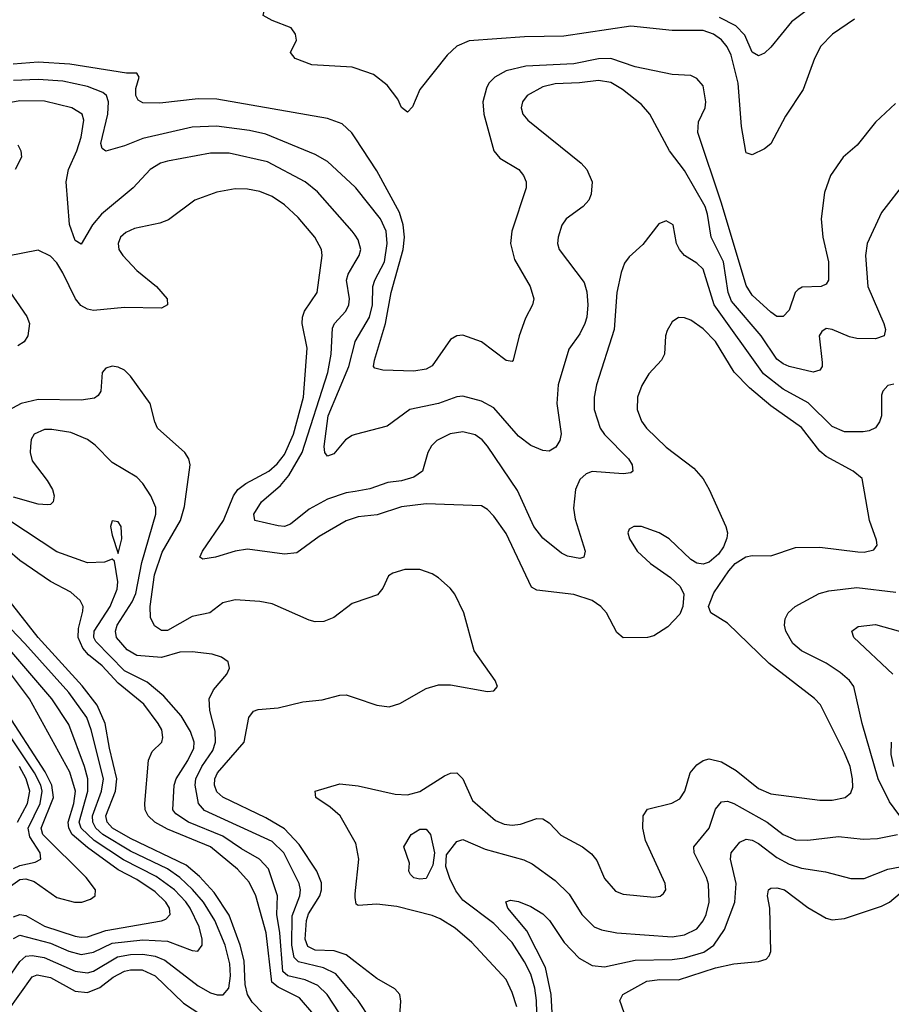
# Model space of a CAD drawing. Header units: inches. Extents: x 990535 to 1117859, y 769386 to 892122.
# Tile 392 of 656: x 1088910 to 1091742, y 785858 to 789056. Entities that reach past the tile are written whole.
import ezdxf

# ---------------------------------------------------------------- set-up
doc = ezdxf.new("R2010")
doc.units = ezdxf.units.IN
doc.header["$MEASUREMENT"] = 0
doc.layers.add('B0788', color=7, linetype='Continuous')
doc.layers.add('B0798', color=7, linetype='Continuous')

msp = doc.modelspace()

# ---------------------------------------------------------------- linework, layer by layer
at = {"layer": 'B0788', "color": 5}
for points, elevation in [([(1090000, 788898.7), (1089990, 788902.1), (1089859, 788910), (1089804.5, 788930), (1089789.2, 788950), (1089809.2, 788990), (1089806, 789010), (1089792.3, 789030), (1089730, 789054), (1089701.2, 789070), (1089705.2, 789090), (1089739.5, 789110), (1089780.7, 789159.3), (1089807.4, 789172.6), (1089850, 789180.7), (1089930, 789182.3), (1090000, 789175.2)], 2680), ([(1090000, 788673.1), (1089989.4, 788689.4), (1089958, 788718), (1089910, 788735.8), (1089550, 788798), (1089490, 788799.2), (1089365.6, 788785.6), (1089310, 788786.2), (1089295.2, 788795.2), (1089287.4, 788810), (1089287, 788833), (1089298.4, 788870), (1089290, 788882.7), (1089256.7, 788883.3), (1089072.5, 788912.5), (1088970, 788918.6), (1088888.2, 788911.8)], 2720), ([(1090000, 788512.2), (1089910, 788596.1), (1089870, 788619), (1089710, 788684.5), (1089656.8, 788696.8), (1089549.6, 788710.4), (1089470, 788707.9), (1089310, 788670.9), (1089250, 788647), (1089189.8, 788629.8), (1089178, 788638), (1089173.8, 788653.8), (1089195.9, 788750), (1089198.7, 788790), (1089191.4, 788810), (1089179.6, 788819.6), (1089130, 788839.6), (1089050, 788856.9), (1088970, 788862.4), (1088890, 788858.6)], 2740), ([(1090000, 788356.2), (1089990.5, 788370), (1089877.5, 788497.5), (1089837.7, 788530), (1089715.1, 788595.1), (1089590, 788622.8), (1089530, 788623.1), (1089390, 788597.2), (1089367.4, 788590), (1089333.8, 788570), (1089278.6, 788510), (1089175.2, 788424.8), (1089146.1, 788390), (1089110, 788327), (1089090, 788339.1), (1089071.6, 788391.6), (1089060.9, 788530), (1089068, 788570), (1089095.2, 788630), (1089110, 788675.3), (1089118.5, 788730), (1089112.6, 788750), (1089078.9, 788770), (1088990, 788791.7), (1088910, 788793.3), (1088856.9, 788783.1)], 2760), ([(1088903.6, 788650), (1088913.6, 788630), (1088916.1, 788610), (1088895.3, 788570)], 2760), ([(1090000, 787438), (1089970, 787428.5), (1089882.4, 787377.6), (1089810, 787325.1), (1089770, 787320.3), (1089650, 787336.5), (1089610, 787329.9), (1089546, 787310), (1089504.5, 787304.5), (1089494.7, 787310), (1089503.4, 787330), (1089571.9, 787430), (1089604, 787510), (1089618.1, 787530), (1089644.7, 787550), (1089719, 787590), (1089746.2, 787613.8), (1089770, 787644.4), (1089799.8, 787710), (1089831.4, 787830), (1089844, 787990), (1089827.9, 788070), (1089828.3, 788090), (1089835.3, 788110), (1089875.8, 788170), (1089892.3, 788290), (1089890.5, 788310), (1089869.2, 788350), (1089814.1, 788414.1), (1089770, 788455.2), (1089730, 788481.7), (1089690, 788498), (1089650, 788505.9), (1089610, 788506.6), (1089550, 788496.2), (1089478.4, 788470), (1089393.8, 788406.2), (1089364.6, 788395.4), (1089282.3, 788377.7), (1089255.1, 788364.9), (1089237.8, 788350), (1089229.5, 788330), (1089232.4, 788310), (1089245, 788290), (1089290, 788242), (1089353.8, 788190), (1089388.5, 788150), (1089390.4, 788130), (1089370, 788119.7), (1089250, 788122), (1089150, 788112.1), (1089130, 788116.3), (1089108.4, 788128.4), (1089090.8, 788150), (1089050, 788234.2), (1089030, 788267), (1089010, 788288.1), (1088970, 788307.7), (1088870, 788288.8)], 2780), ([(1090000, 787524.1), (1089970, 787519.2), (1089910, 787498.7), (1089850, 787466.8), (1089790, 787417.7), (1089770, 787410.6), (1089750, 787412.2), (1089674, 787430), (1089670.9, 787450), (1089695.3, 787490), (1089756.9, 787543.1), (1089784.7, 787575.3), (1089827.2, 787650), (1089910.6, 787910), (1089921.7, 787970), (1089925.9, 788054.1), (1089932.5, 788070), (1089969.9, 788110), (1089979.4, 788130), (1089981.5, 788150), (1089971.8, 788210), (1089976.6, 788230), (1090000, 788268.7)], 2760), ([(1088865.6, 788190), (1088932.6, 788092.6), (1088941.3, 788070), (1088936.1, 788030), (1088924.2, 788010), (1088903.5, 787996.5)], 2780), ([(1090000, 787708.9), (1089990, 787706.2), (1089968.1, 787691.9), (1089930, 787646.6), (1089910, 787638.7), (1089901.7, 787650), (1089899.5, 787670), (1089911.7, 787770), (1089978.7, 787930), (1089999.5, 788010), (1090000, 788010.8)], 2740), ([(1090000, 787163.7), (1089990, 787160.3), (1089930, 787114.2), (1089898.3, 787101.7), (1089870, 787101), (1089850, 787106), (1089730, 787158.8), (1089690, 787166.6), (1089610, 787171.9), (1089570, 787162.4), (1089527.7, 787130), (1089470, 787117.9), (1089390, 787072.3), (1089370, 787072.5), (1089347.5, 787087.5), (1089334.9, 787114.9), (1089333.5, 787150), (1089347.3, 787252.7), (1089372.8, 787327.2), (1089432.7, 787430), (1089445.2, 787474.8), (1089463.5, 787610), (1089459.7, 787630), (1089446.3, 787650), (1089357.7, 787730), (1089348.4, 787750), (1089334.2, 787810), (1089270, 787898.5), (1089250, 787918), (1089230, 787928), (1089210, 787931.3), (1089190, 787924.4), (1089178, 787910), (1089173.4, 787850), (1089164.7, 787835.3), (1089152.6, 787827.4), (1089110, 787820.5), (1088970, 787822.9), (1088914.6, 787810), (1088872.6, 787787.4)], 2820), ([(1090000, 785881.7), (1089936.6, 785956.6), (1089896.9, 785976.9), (1089816, 785996), (1089801.9, 786010), (1089794.1, 786050), (1089794.9, 786145.1), (1089819.9, 786210), (1089822, 786230), (1089817.7, 786250), (1089767.7, 786350), (1089730, 786387), (1089510, 786487.6), (1089490.3, 786510), (1089479.4, 786570), (1089482.4, 786590), (1089501.3, 786630), (1089537.6, 786682.4), (1089546.4, 786710), (1089545.2, 786745.2), (1089527.3, 786812.7), (1089525.2, 786850), (1089540, 786880), (1089582.6, 786930), (1089591.8, 786950), (1089586.6, 786970), (1089565.4, 786985.4), (1089535.5, 786995.5), (1089470, 787003.4), (1089430, 787001.8), (1089370, 786984.6), (1089290.7, 786990.7), (1089258.8, 787010), (1089224.8, 787050), (1089220.9, 787070), (1089226.8, 787090), (1089274.9, 787165.1), (1089287, 787193), (1089306.7, 787293.3), (1089352.6, 787450), (1089351.9, 787471.9), (1089335.7, 787510), (1089310, 787549.7), (1089289.9, 787569.9), (1089210, 787617.7), (1089154.5, 787674.5), (1089130, 787692.5), (1089075.6, 787715.6), (1089014.6, 787725.4), (1088990, 787725), (1088956.5, 787710), (1088947.4, 787692.6), (1088944.4, 787670), (1088943.8, 787650), (1088950, 787623.6), (1088999.6, 787559.6), (1089016.8, 787530), (1089022, 787510), (1089018.9, 787490), (1089010, 787481.1), (1089000, 787480), (1088970, 787483.2), (1088890, 787505.5)], 2840), ([(1089947.8, 785830), (1089908.5, 785890), (1089878.8, 785918.8), (1089837.6, 785937.6), (1089780.9, 785950), (1089764.9, 785964.9), (1089754.5, 786090), (1089745.1, 786150), (1089747, 786210), (1089718.1, 786298.1), (1089689.3, 786329.3), (1089630, 786362.6), (1089570, 786404.1), (1089458.6, 786450), (1089416.9, 786476.9), (1089407.9, 786490), (1089411.4, 786570), (1089417.9, 786590), (1089456.2, 786650), (1089475.2, 786690), (1089476.3, 786710), (1089464.4, 786744.4), (1089434.7, 786794.7), (1089378.6, 786858.6), (1089324.5, 786904.5), (1089250, 786941.3), (1089156.8, 787036.8), (1089150.9, 787050), (1089152.3, 787070), (1089203.5, 787150), (1089226.2, 787206.2), (1089228.3, 787230), (1089218, 787298), (1089210, 787304), (1089185.7, 787294.3), (1089130, 787292.5), (1089030, 787328.2), (1088775.4, 787495.4)], 2860), ([(1089865.2, 785825.2), (1089818.6, 785878.6), (1089750, 785913.8), (1089729.4, 785930), (1089710.6, 786090), (1089677.4, 786210), (1089655.1, 786255.1), (1089617.2, 786297.2), (1089530, 786369.6), (1089390, 786426.8), (1089349.4, 786450), (1089327.1, 786470), (1089317.9, 786490), (1089316.9, 786510), (1089328.4, 786651.6), (1089340.6, 786679.4), (1089372, 786710), (1089375.2, 786724.8), (1089371.2, 786750), (1089360.2, 786770), (1089312.6, 786832.6), (1089230, 786901.5), (1089177.4, 786957.4), (1089133.3, 786993.3), (1089114.7, 787014.7), (1089100.2, 787050), (1089101, 787079), (1089115.4, 787135.4), (1089115.9, 787150), (1089106, 787170), (1089076.4, 787196.4), (1089010, 787231.3), (1088910, 787299.2), (1088870, 787334.8)], 2880), ([(1088870, 785938.9), (1088910, 785997.3), (1088930, 786013.9), (1088950, 786016.1), (1088989.6, 786009.6), (1089090, 785965.5), (1089130, 785960.5), (1089150, 785966), (1089227.7, 786012.3), (1089270, 786019.8), (1089310, 786020.6), (1089350, 786014.4), (1089381.4, 786001.4), (1089490, 785917.7), (1089530, 785895.1), (1089551.6, 785888.4), (1089571.3, 785888.7), (1089589.1, 785910.9), (1089594.9, 785950), (1089593, 785990), (1089577.1, 786050), (1089543.5, 786130), (1089506.8, 786190), (1089471.5, 786231.5), (1089429.7, 786269.7), (1089390, 786297.9), (1089270, 786355), (1089180.4, 786410), (1089157.6, 786430), (1089147.5, 786450), (1089146.8, 786470), (1089175.6, 786550), (1089182.2, 786590), (1089141.6, 786750), (1089127.5, 786790), (1089070, 786871), (1088926.5, 787030), (1088810.2, 787150.2)], 2940), ([(1089737.4, 785790), (1089665.2, 785865.2), (1089649.6, 785889.6), (1089642.5, 785922.5), (1089638.8, 785998.8), (1089626.1, 786050), (1089590, 786147.1), (1089541.6, 786221.6), (1089493.5, 786273.5), (1089450.3, 786310.3), (1089270, 786396.6), (1089211.7, 786430), (1089194.3, 786450), (1089189.3, 786470), (1089221.4, 786550), (1089225.6, 786590), (1089201.3, 786690), (1089187.6, 786770), (1089161.5, 786830), (1089112.4, 786892.4), (1088969.9, 787050), (1088875.2, 787170)], 2920), ([(1088890, 786072.2), (1088910, 786083), (1089010, 786056.7), (1089070, 786030.9), (1089110, 786019.5), (1089150, 786027), (1089210, 786056.7), (1089310, 786067.9), (1089390, 786062.8), (1089470, 786032.8), (1089488.9, 786031.1), (1089502.9, 786050), (1089502.9, 786070), (1089492.9, 786110), (1089464, 786170), (1089450, 786191.3), (1089413, 786230), (1089353.6, 786273.6), (1089246.9, 786326.9), (1089151.8, 786390), (1089109.3, 786430), (1089103, 786450), (1089130.8, 786550), (1089131, 786590), (1089120.5, 786630), (1089070, 786766.5), (1089014, 786850), (1088864.8, 787024.8)], 2960), ([(1088890, 786142.1), (1088910, 786149.4), (1088930, 786146), (1088990, 786112.1), (1089090, 786079.1), (1089110, 786076.3), (1089130, 786077.6), (1089190, 786097.3), (1089370.8, 786129.2), (1089384.9, 786135.1), (1089398.7, 786150), (1089396, 786170), (1089384.2, 786190), (1089350, 786223.7), (1089290, 786263.1), (1089230, 786295.3), (1089130, 786367.2), (1089080.8, 786410), (1089069.6, 786430), (1089066.9, 786450), (1089086.2, 786510), (1089091.3, 786550), (1089072.5, 786612.5), (1088942, 786850), (1088833.3, 786993.3)], 2980), ([(1090000, 785995.5), (1089970, 786018.7), (1089931.4, 786031.4), (1089870, 786033.6), (1089845.9, 786045.9), (1089837.3, 786070), (1089841.7, 786130), (1089848.5, 786151.5), (1089884.5, 786210), (1089890.3, 786230), (1089890, 786252.4), (1089874.8, 786290), (1089817.3, 786377.3), (1089770, 786427.8), (1089710, 786463.4), (1089570, 786530.7), (1089550, 786548.4), (1089542.4, 786570), (1089543.9, 786590), (1089552.7, 786610), (1089639.6, 786710), (1089654.8, 786790), (1089669.8, 786810), (1089684.6, 786815.4), (1089750, 786820.8), (1089830, 786840.8), (1089893, 786847), (1089950, 786862.3), (1089970, 786863), (1090000, 786853.2)], 2820), ([(1088830, 786207.2), (1088910, 786263.7), (1088930, 786265.9), (1088957.3, 786257.3), (1089030, 786204.5), (1089088.4, 786190), (1089111.8, 786190), (1089140.4, 786199.6), (1089155, 786210), (1089156, 786230), (1089125.5, 786270), (1088984.8, 786410), (1088979.4, 786430), (1089020, 786530), (1089014.6, 786570), (1088993, 786613), (1088858.9, 786818.9)], 3020), ([(1088890, 786299.5), (1088910, 786308.8), (1088960.1, 786319.9), (1088979, 786330), (1088976.6, 786350), (1088942.4, 786402.4), (1088937.4, 786430), (1088975.9, 786510), (1088982.7, 786550), (1088978.2, 786570), (1088958.3, 786610), (1088842.3, 786782.3)], 3040), ([(1088902.3, 786450), (1088935.3, 786510), (1088942.9, 786550), (1088930.9, 786590), (1088909.6, 786630)], 3060), ([(1090000, 786384.3), (1089950.6, 786470), (1089918.5, 786498.5), (1089871.5, 786530), (1089869.6, 786550), (1089950, 786574.5), (1090000, 786568.5)], 2780), ([(1090000, 786205.3), (1089999.3, 786210), (1090000, 786216.6)], 2780), ([(1088870, 785835.1), (1088950, 785947.5), (1088966.5, 785953.5), (1089010, 785944.6), (1089090, 785900.8), (1089130, 785896.2), (1089170, 785912.1), (1089213.7, 785946.3), (1089250, 785965.4), (1089270.3, 785970.3), (1089308, 785970), (1089350.5, 785950.5), (1089441.7, 785861.7), (1089526.7, 785806.7)], 2920)]:
    msp.add_lwpolyline(points, dxfattribs=dict(at, elevation=elevation))
at = {"layer": 'B0788', "color": 5, "elevation": 2860}
msp.add_lwpolyline([(1089210, 787428.7), (1089204.9, 787410), (1089210, 787382), (1089230, 787322), (1089241.2, 787370), (1089239.5, 787410), (1089230, 787425.2)], close=True, dxfattribs=at)
at = {"layer": 'B0798', "color": 5}
for points, elevation in [([(1091510, 789118.9), (1091417.8, 789050), (1091350, 788967.7), (1091330, 788947.9), (1091310, 788939.3), (1091290, 788951.2), (1091266.3, 789006.3), (1091236.3, 789036.3), (1091183.4, 789063.4)], 2660), ([(1091622.2, 789057.8), (1091550.9, 789009.1), (1091512.6, 788970), (1091492.6, 788930), (1091455, 788830), (1091397.4, 788742.6), (1091350, 788653.3), (1091330, 788636.8), (1091290, 788617.4), (1091270, 788624.5), (1091268.7, 788628.7), (1091254.6, 788710), (1091244.1, 788850), (1091221.2, 788941.2), (1091208.4, 788968.4), (1091190, 788991.4), (1091163.9, 789010), (1091130, 789021.8), (1091030, 789021.3), (1090895.7, 789035.7), (1090677.3, 789002.7), (1090550, 789001.3), (1090370, 788988.1), (1090330.6, 788970), (1090298.7, 788941.3), (1090209.4, 788830), (1090186.2, 788773.8), (1090170, 788756.3), (1090150, 788771.1), (1090137.9, 788797.9), (1090103.3, 788843.3), (1090058.8, 788878.8), (1090000, 788898.7)], 2680), ([(1091755.3, 788784.7), (1091690, 788723.1), (1091630.6, 788649.4), (1091585, 788610), (1091543.8, 788550), (1091525, 788495), (1091513.8, 788410), (1091519.5, 788350), (1091538.1, 788270), (1091537.1, 788210), (1091530, 788197.4), (1091514, 788190), (1091452.3, 788187.7), (1091439.6, 788180.4), (1091429.6, 788170.4), (1091410, 788112.4), (1091390, 788092.8), (1091370, 788092.1), (1091350, 788106.2), (1091290, 788161.5), (1091270, 788192.9), (1091190, 788460.2), (1091113.5, 788690), (1091115.2, 788724.8), (1091136.7, 788770), (1091139.6, 788790), (1091130, 788841.3), (1091110, 788865.8), (1091090, 788874.7), (1091030, 788878), (1090910, 788903.1), (1090830, 788930.7), (1090790, 788929.4), (1090710, 788912.6), (1090554.4, 788905.6), (1090490.2, 788890), (1090453.2, 788870), (1090434.5, 788850), (1090426.2, 788833.8), (1090415, 788790), (1090418, 788750), (1090450.1, 788630), (1090470, 788606.8), (1090531, 788570), (1090547.1, 788550), (1090555, 788530), (1090554.8, 788510), (1090508.5, 788370), (1090504.3, 788330), (1090517.8, 788277.8), (1090568.2, 788190), (1090580.3, 788150), (1090575.6, 788130), (1090553, 788087), (1090532.1, 788030), (1090513.4, 787950), (1090510, 787946.6), (1090490, 787949.8), (1090410, 788009.6), (1090350, 788031.2), (1090330, 788029.5), (1090310, 788017.6), (1090250, 787932.6), (1090230, 787921), (1090190, 787914.3), (1090090, 787918), (1090064, 787924), (1090059.7, 787930), (1090062.2, 787950), (1090097.8, 788070), (1090116.5, 788170), (1090155.2, 788310), (1090159.6, 788350), (1090155.9, 788390), (1090143.8, 788430), (1090070, 788565.2), (1090000, 788673.1)], 2720), ([(1091788.4, 788531.6), (1091709.4, 788430.6), (1091663.2, 788330), (1091657.3, 788290), (1091665, 788190), (1091717.8, 788070), (1091722.4, 788050), (1091718, 788030), (1091690, 788019.4), (1091630, 788020.8), (1091605.9, 788025.9), (1091550, 788050.5), (1091530, 788052.9), (1091516, 788044), (1091507.8, 788030), (1091516.6, 787943.4), (1091516.5, 787930), (1091510, 787918), (1091488.2, 787911.8), (1091410, 787929.9), (1091390, 787939), (1091370, 787954.2), (1091318.8, 788030), (1091222.1, 788142.1), (1091211.9, 788170), (1091196.3, 788270), (1091155.9, 788350), (1091144.9, 788424.9), (1091136.6, 788450), (1091070, 788566.5), (1091021.1, 788630), (1090957.3, 788750), (1090930, 788781.2), (1090867.8, 788830), (1090830, 788852), (1090790, 788859), (1090729, 788851), (1090650, 788847.6), (1090610, 788838.3), (1090559.1, 788810), (1090543.2, 788790), (1090539.3, 788770), (1090544.7, 788750), (1090560.8, 788730), (1090734, 788590), (1090752.6, 788570), (1090770.2, 788530), (1090766.7, 788490), (1090759, 788470), (1090740.3, 788450), (1090685.7, 788410), (1090671.1, 788388.9), (1090659.7, 788350), (1090657.6, 788330), (1090662.2, 788310), (1090743.3, 788203.3), (1090752.7, 788172.7), (1090756.1, 788130), (1090752.7, 788090), (1090746.4, 788070), (1090730, 788036.4), (1090694.2, 787985.8), (1090659.5, 787870), (1090655.3, 787810), (1090669.2, 787710.8), (1090664.9, 787690), (1090652.2, 787667.8), (1090630, 787654.7), (1090610, 787656.9), (1090570, 787673.1), (1090530, 787703.1), (1090450, 787796), (1090410, 787817.3), (1090350, 787833.3), (1090330, 787831.2), (1090270, 787809.3), (1090177.6, 787790), (1090103.4, 787736.6), (1090000, 787708.9)], 2740), ([(1090000, 788010.8), (1090046.3, 788090), (1090055.7, 788130), (1090057.6, 788190), (1090063.3, 788210), (1090094.8, 788270), (1090104, 788330), (1090100.7, 788370), (1090082.2, 788410), (1090002.4, 788510), (1090000, 788512.2)], 2740), ([(1091750, 787872.4), (1091730, 787868.2), (1091714.3, 787850), (1091710, 787837.2), (1091709.3, 787770), (1091703.6, 787750), (1091690, 787731.2), (1091670, 787720.7), (1091650, 787717.3), (1091590, 787718.1), (1091550, 787735.5), (1091471.4, 787811.4), (1091390, 787856.7), (1091326.6, 787906.6), (1091166.3, 788130), (1091130, 788245.6), (1091110, 788265.9), (1091070.3, 788290.3), (1091053.2, 788310), (1091044, 788330), (1091033.3, 788390), (1091010, 788402.9), (1090986.8, 788393.2), (1090934.2, 788325.8), (1090890, 788286.3), (1090874.8, 788265.2), (1090864.3, 788235.7), (1090849.6, 788170), (1090841.5, 788050), (1090783.6, 787870), (1090776.6, 787830), (1090776.4, 787790), (1090796.1, 787730), (1090810, 787709.4), (1090888, 787630), (1090899.6, 787610), (1090901.6, 787590), (1090895, 787585), (1090870, 787581.4), (1090770, 787588.7), (1090750, 787581.7), (1090730, 787563.1), (1090715.9, 787530), (1090709.6, 787469.6), (1090714.3, 787434.3), (1090747, 787330), (1090742.8, 787310), (1090730, 787305.7), (1090690, 787313.5), (1090670, 787323.9), (1090610, 787372), (1090580.7, 787410), (1090527.4, 787527.4), (1090430, 787670.6), (1090412, 787692), (1090390, 787708.1), (1090350, 787717.7), (1090308.5, 787711.5), (1090265, 787690), (1090247.7, 787672.3), (1090236, 787650), (1090218.5, 787590), (1090190.2, 787570), (1090150, 787558.5), (1090106.4, 787553.6), (1090047.9, 787532.1), (1090000, 787524.1)], 2760), ([(1090000, 788268.7), (1090012.9, 788290), (1090017.8, 788310), (1090010, 788341.7), (1090000, 788356.2)], 2760), ([(1090000, 786568.5), (1090010, 786567.3), (1090130, 786541), (1090170, 786538.8), (1090210.3, 786549.7), (1090290, 786600.1), (1090310, 786608.5), (1090330, 786610.2), (1090350, 786590.4), (1090380.5, 786520.5), (1090455.4, 786455.4), (1090483.4, 786443.4), (1090510, 786439.5), (1090536.7, 786443.3), (1090590, 786461.8), (1090610, 786460.6), (1090630, 786447.6), (1090668, 786408), (1090738, 786370), (1090767.1, 786347.1), (1090784.9, 786324.9), (1090810, 786266.9), (1090846, 786226), (1090870, 786215.8), (1090970, 786205.6), (1090990.7, 786209.3), (1091001.7, 786218.3), (1091009.6, 786230), (1091007.2, 786250), (1090942.9, 786390), (1090934.9, 786430), (1090935, 786470), (1090950, 786492.4), (1091028.7, 786511.3), (1091054.8, 786525.2), (1091071.2, 786550), (1091088.1, 786610), (1091110, 786635.8), (1091129.9, 786650.1), (1091150, 786655.3), (1091190, 786645.4), (1091237.4, 786617.4), (1091310, 786559.5), (1091350, 786541.8), (1091510, 786521.3), (1091550, 786520.9), (1091591.6, 786530), (1091610, 786545.3), (1091616.2, 786563.8), (1091615.9, 786590), (1091607.7, 786630), (1091590, 786675), (1091511.2, 786831.2), (1091491.7, 786851.7), (1091345.1, 786965.1), (1091210, 787095.6), (1091155.1, 787130), (1091148.2, 787150), (1091165.5, 787194.5), (1091213.4, 787266.6), (1091234.5, 787290), (1091268.8, 787311.2), (1091290, 787316.1), (1091350, 787314.5), (1091430, 787342.3), (1091510, 787342.7), (1091632.6, 787327.4), (1091653, 787327), (1091685.2, 787334.8), (1091696.2, 787350), (1091694, 787366), (1091671.2, 787430), (1091646.5, 787566.5), (1091618, 787590), (1091530, 787637.5), (1091510, 787654.7), (1091450, 787731.4), (1091350, 787801.8), (1091280.6, 787860.6), (1091231.1, 787911.1), (1091170, 788010.6), (1091130, 788052.1), (1091090, 788080.3), (1091070, 788088.5), (1091050, 788089.6), (1091030, 788075.1), (1091013.1, 788046.9), (1091008.2, 788030), (1091005, 787970), (1090994.7, 787950), (1090954.2, 787905.8), (1090931.3, 787868.7), (1090917.1, 787830), (1090915.8, 787790), (1090930, 787751.8), (1090946.4, 787730), (1091010, 787667.5), (1091099.9, 787599.9), (1091130, 787565.5), (1091150.1, 787530), (1091203.6, 787410), (1091209, 787390), (1091207.8, 787372.2), (1091196.4, 787343.6), (1091180, 787320), (1091150, 787294.7), (1091130, 787288), (1091110, 787291.3), (1091090, 787303), (1091020.4, 787370), (1090987.8, 787390), (1090930, 787409.7), (1090904.7, 787410), (1090890, 787401.2), (1090886, 787390), (1090891.6, 787370), (1090916.5, 787330), (1090959, 787290), (1091024.8, 787244.8), (1091055.3, 787215.3), (1091067.6, 787190), (1091064.7, 787150), (1091054.1, 787125.9), (1091015.9, 787084.1), (1090970, 787055.3), (1090950, 787049.8), (1090870, 787048.7), (1090850, 787066.3), (1090816.8, 787130), (1090797.8, 787150), (1090770, 787169.3), (1090710, 787189), (1090590, 787203.7), (1090572.9, 787212.9), (1090490, 787387.7), (1090450, 787444.2), (1090430, 787465.1), (1090410, 787476.8), (1090230, 787483.5), (1090150, 787474.4), (1090071.5, 787448.5), (1090010, 787441.1), (1090000, 787438)], 2780), ([(1090000, 786853.2), (1090070, 786830.1), (1090110, 786824.4), (1090145, 786835), (1090230, 786883.9), (1090270, 786895.9), (1090310, 786896.1), (1090430, 786874.4), (1090450, 786876.3), (1090462, 786890), (1090455.1, 786910), (1090386.8, 787006.8), (1090352.8, 787130), (1090323.4, 787190), (1090308.4, 787210), (1090270, 787243.9), (1090250, 787256.5), (1090210, 787270.6), (1090161, 787270), (1090121.7, 787258.3), (1090108, 787250), (1090089.2, 787210), (1090071.9, 787188.1), (1090000, 787163.7)], 2820), ([(1091784.1, 786450), (1091735.9, 786515.9), (1091699.4, 786590), (1091647.1, 786770), (1091620.2, 786890), (1091606.2, 786910), (1091575.8, 786935.8), (1091530, 786966.3), (1091450, 787006.3), (1091421.6, 787030), (1091398.5, 787070), (1091394.6, 787090), (1091396.8, 787110), (1091406.4, 787130), (1091429.3, 787150.7), (1091507.2, 787192.8), (1091538.7, 787201.3), (1091630, 787212), (1091756.9, 787196.9)], 2760), ([(1091746.7, 786930), (1091619.8, 787050), (1091613.7, 787070), (1091634.5, 787085.5), (1091690, 787092.3), (1091810, 787058)], 2740), ([(1091750.3, 786630), (1091741.5, 786670), (1091742.2, 786710)], 2740), ([(1090589.7, 785830), (1090589.4, 785870), (1090584, 785910), (1090570, 785955.6), (1090550, 785996.4), (1090510, 786058.6), (1090450, 786120.4), (1090350, 786196.7), (1090326.5, 786226.5), (1090306.8, 786266.8), (1090294.4, 786305.6), (1090296.1, 786343.9), (1090330, 786387.1), (1090350, 786393.4), (1090422.2, 786362.2), (1090547.8, 786327.8), (1090574.7, 786314.7), (1090650, 786260.6), (1090695.4, 786215.4), (1090736.6, 786150), (1090776, 786110), (1090800.2, 786100.2), (1090850, 786090.1), (1091030, 786077.2), (1091070, 786083.3), (1091110, 786103.1), (1091130, 786128.7), (1091139.9, 786150), (1091150.3, 786190), (1091147.9, 786247.9), (1091141.5, 786270), (1091101.4, 786350), (1091100.4, 786370), (1091149.4, 786430.6), (1091170, 786491.7), (1091190, 786515.9), (1091210, 786517.9), (1091230, 786510.6), (1091338.7, 786450), (1091390, 786409.1), (1091430, 786392.3), (1091470, 786391.3), (1091570, 786402.9), (1091650, 786395), (1091696.7, 786396.7), (1091761.6, 786410)], 2760), ([(1090000, 786216.6), (1090012, 786330), (1090001.6, 786381.6), (1090000, 786384.3)], 2780), ([(1090640.2, 785830), (1090637, 785890), (1090617.7, 785977.7), (1090557.2, 786097.2), (1090496.1, 786170), (1090488.8, 786191.2), (1090504.2, 786195.8), (1090530, 786192.4), (1090570, 786175.5), (1090610, 786151.5), (1090630.7, 786130), (1090678.5, 786058.5), (1090727.9, 786007.9), (1090770, 785984.3), (1090810, 785979.6), (1090910, 786001.1), (1091030, 786004.1), (1091070, 786009.1), (1091132.1, 786027.9), (1091165.6, 786050), (1091199.3, 786100.7), (1091233.7, 786190), (1091237.3, 786250), (1091219, 786330), (1091221.6, 786350), (1091250, 786385), (1091270, 786394.2), (1091290, 786391.1), (1091310, 786380.3), (1091370, 786335.2), (1091410, 786312.8), (1091450, 786299.9), (1091528.4, 786288.4), (1091610, 786266.9), (1091653.3, 786266.7), (1091730, 786296.9), (1091770, 786304.1)], 2740), ([(1090874, 785830), (1090859.5, 785870), (1090862.7, 785877.3), (1090869.4, 785890), (1090947.1, 785932.9), (1090990, 785939), (1091050, 785937.6), (1091170, 785976.3), (1091230, 785989.3), (1091310, 785997.2), (1091335.2, 786004.8), (1091345, 786015), (1091350.5, 786030), (1091346.6, 786170), (1091339.7, 786210), (1091342.4, 786230), (1091350, 786235.3), (1091370, 786236.6), (1091394.6, 786230), (1091470, 786172.2), (1091530, 786137.3), (1091550, 786132.2), (1091590, 786136.8), (1091710, 786176.9), (1091736.2, 786190), (1091770, 786219.1)], 2720), ([(1090524.7, 785850), (1090510, 785896.9), (1090490, 785938.7), (1090379.3, 786059.3), (1090324.9, 786104.9), (1090275.7, 786135.7), (1090250, 786146.2), (1090135.2, 786175.2), (1090070, 786182.8), (1090010, 786179.1), (1090003.2, 786183.2), (1090000, 786205.3)], 2780), ([(1090138.1, 785730), (1090147.9, 785867.9), (1090144.4, 785890), (1090128.3, 785908.3), (1090070, 785941.5), (1090000, 785995.5)], 2820), ([(1090049.4, 785810), (1090009.9, 785870), (1090000, 785881.7)], 2840)]:
    msp.add_lwpolyline(points, dxfattribs=dict(at, elevation=elevation))
at = {"layer": 'B0798', "color": 5, "elevation": 2760}
msp.add_lwpolyline([(1090210, 786264.3), (1090190, 786268.5), (1090179.3, 786279.3), (1090174.5, 786290), (1090176, 786316), (1090157.6, 786370), (1090181.3, 786410), (1090210, 786426.7), (1090230, 786426.7), (1090244.2, 786410), (1090257.6, 786350), (1090252.6, 786310), (1090230, 786266.3)], close=True, dxfattribs=at)

doc.saveas('drawing.dxf')
